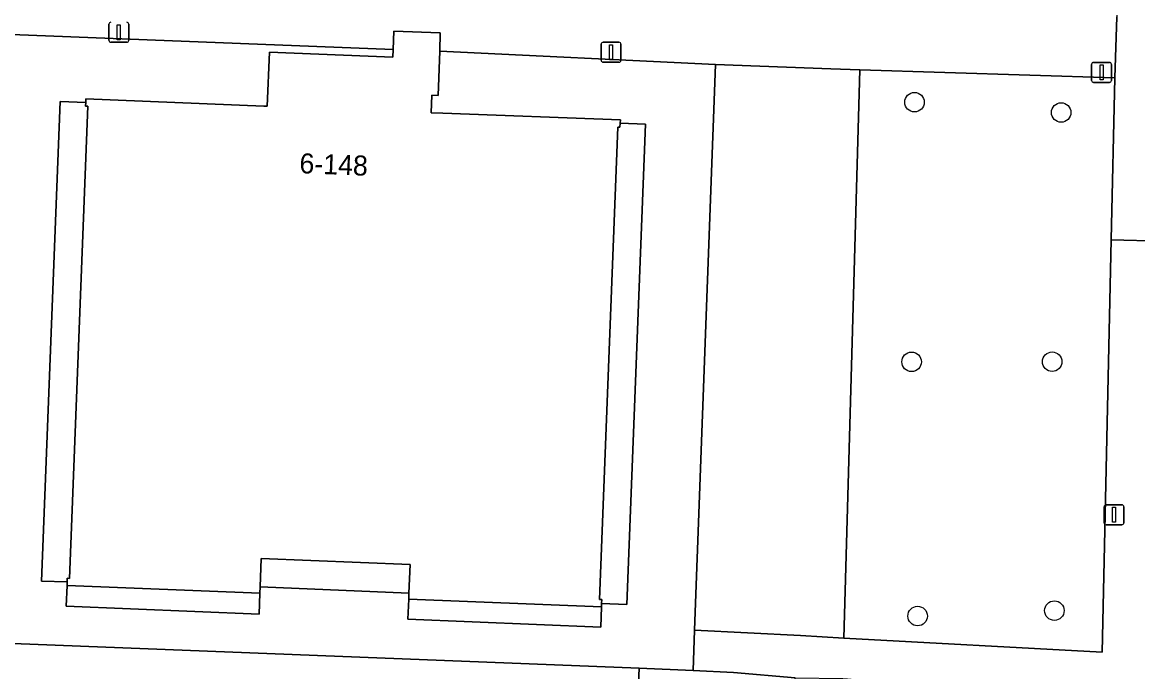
# Model space of a CAD drawing. Extents: x 160077 to 160948, y 386481 to 387498.
# Drawn here: x 160662.6 to 160718.4, y 386545.9 to 386578.4 of the extents above; entities that cross this region are included whole.
import ezdxf

# ---------------------------------------------------------------- set-up
doc = ezdxf.new("R2010")
doc.units = 0
for name, color, linetype in [('IMGEO_Boom', 7, 'Continuous'), ('IMGEO_Erf', 7, 'Continuous'), ('IMGEO_Groenvoorziening', 7, 'Continuous'), ('IMGEO_Lichtmast', 7, 'Continuous'), ('IMGEO_Pand', 7, 'Continuous'), ('IMGEO_Pand_nummerreeks', 7, 'Continuous'), ('IMGEO_Voetpad_halfverhard', 7, 'Continuous'), ('IMGEO_Voetpad_open', 7, 'Continuous')]:
    doc.layers.add(name, color=color, linetype=linetype)

msp = doc.modelspace()

# ---------------------------------------------------------------- linework, layer by layer
at = {"layer": 'IMGEO_Boom'}
for centre in [(160707.19, 386574.406), (160714.529, 386573.891), (160707.045, 386561.426), (160714.08, 386561.432), (160714.189, 386548.985), (160707.346, 386548.713)]:
    msp.add_circle(centre, 0.489, dxfattribs=at)
at = {"layer": 'IMGEO_Erf'}
for points in [[(160664.796, 386550.421), (160664.803, 386550.602), (160664.913, 386550.598), (160665.832, 386574.204), (160665.722, 386574.208), (160665.729, 386574.389), (160664.444, 386574.439), (160663.51, 386550.45)], [(160692.798, 386549.297), (160693.739, 386573.315), (160692.47, 386573.359), (160692.455, 386573.156), (160692.346, 386573.164), (160691.434, 386549.543), (160691.543, 386549.538), (160691.539, 386549.345)], [(160681.899, 386549.866), (160681.957, 386551.295), (160674.503, 386551.598), (160674.446, 386550.169)], [(160664.752, 386549.208), (160674.397, 386548.813), (160674.434, 386549.859), (160664.789, 386550.242)], [(160681.845, 386548.553), (160691.494, 386548.158), (160691.531, 386549.173), (160681.886, 386549.556)]]:
    msp.add_lwpolyline(points, close=True, dxfattribs=at)
at = {"layer": 'IMGEO_Groenvoorziening'}
for points in [[(160704.462, 386576.027), (160703.006, 386576.073), (160697.234, 386576.285), (160696.192, 386548.013), (160701.483, 386547.735), (160703.656, 386547.616)], [(160717.031, 386567.517), (160717.209, 386575.623), (160704.462, 386576.027), (160703.656, 386547.616), (160716.577, 386546.91)]]:
    msp.add_lwpolyline(points, close=True, dxfattribs=at)
msp.add_lwpolyline([(160641.776, 386538.858), (160693.006, 386536.92), (160693.42, 386546.101), (160659.943, 386547.427), (160630.823, 386548.581), (160629.827, 386548.635)], dxfattribs=at)
at = {"layer": 'IMGEO_Lichtmast'}
for p, q in [((160666.886, 386577.501), (160666.886, 386578.301)), ((160666.886, 386578.301), (160666.886, 386577.501)), ((160667.876, 386578.301), (160667.876, 386577.501)), ((160667.876, 386577.501), (160667.876, 386578.301)), ((160667.776, 386577.401), (160666.986, 386577.401)), ((160666.986, 386577.401), (160667.776, 386577.401)), ((160691.513, 386576.505), (160691.513, 386577.305)), ((160691.513, 386577.305), (160691.513, 386576.505)), ((160691.613, 386577.405), (160692.403, 386577.405)), ((160692.403, 386577.405), (160691.613, 386577.405)), ((160692.503, 386577.305), (160692.503, 386576.505)), ((160692.503, 386576.505), (160692.503, 386577.305)), ((160692.403, 386576.405), (160691.613, 386576.405)), ((160691.613, 386576.405), (160692.403, 386576.405)), ((160716.053, 386575.499), (160716.053, 386576.299)), ((160716.053, 386576.299), (160716.053, 386575.499)), ((160716.153, 386576.399), (160716.943, 386576.399)), ((160716.943, 386576.399), (160716.153, 386576.399)), ((160717.043, 386576.299), (160717.043, 386575.499)), ((160717.043, 386575.499), (160717.043, 386576.299)), ((160716.943, 386575.399), (160716.153, 386575.399)), ((160716.153, 386575.399), (160716.943, 386575.399)), ((160716.677, 386553.376), (160716.677, 386554.176)), ((160716.677, 386554.176), (160716.677, 386553.376)), ((160716.777, 386554.276), (160717.567, 386554.276)), ((160717.567, 386554.276), (160716.777, 386554.276)), ((160717.667, 386554.176), (160717.667, 386553.376)), ((160717.667, 386553.376), (160717.667, 386554.176)), ((160717.567, 386553.276), (160716.777, 386553.276)), ((160716.777, 386553.276), (160717.567, 386553.276))]:
    msp.add_line(p, q, dxfattribs=at)
for points in [[(160667.306, 386578.276), (160667.456, 386578.276), (160667.456, 386577.526), (160667.306, 386577.526), (160667.306, 386578.276)], [(160691.933, 386577.28), (160692.083, 386577.28), (160692.083, 386576.53), (160691.933, 386576.53), (160691.933, 386577.28)], [(160716.473, 386576.274), (160716.623, 386576.274), (160716.623, 386575.524), (160716.473, 386575.524), (160716.473, 386576.274)], [(160717.097, 386554.151), (160717.247, 386554.151), (160717.247, 386553.401), (160717.097, 386553.401), (160717.097, 386554.151)]]:
    msp.add_lwpolyline(points, dxfattribs=at)
for centre, start, end in [((160666.986, 386578.301), 90, 180), ((160666.986, 386578.301), 90, 180), ((160667.776, 386578.301), 0, 90), ((160667.776, 386578.301), 360, 90), ((160666.986, 386577.501), 180, 270), ((160666.986, 386577.501), 180, 270), ((160667.776, 386577.501), 270, 0), ((160667.776, 386577.501), 270, 0), ((160691.613, 386577.305), 90, 180), ((160691.613, 386577.305), 90, 180), ((160692.403, 386577.305), 0, 90), ((160692.403, 386577.305), 360, 90), ((160691.613, 386576.505), 180, 270), ((160691.613, 386576.505), 180, 270), ((160692.403, 386576.505), 270, 0), ((160692.403, 386576.505), 270, 0), ((160716.153, 386576.299), 90, 180), ((160716.153, 386576.299), 90, 180), ((160716.943, 386576.299), 0, 90), ((160716.943, 386576.299), 360, 90), ((160716.153, 386575.499), 180, 270), ((160716.153, 386575.499), 180, 270), ((160716.943, 386575.499), 270, 0), ((160716.943, 386575.499), 270, 0), ((160716.777, 386554.176), 90, 180), ((160716.777, 386554.176), 90, 180), ((160717.567, 386554.176), 0, 90), ((160717.567, 386554.176), 360, 90), ((160716.777, 386553.376), 180, 270), ((160716.777, 386553.376), 180, 270), ((160717.567, 386553.376), 270, 0), ((160717.567, 386553.376), 270, 0)]:
    msp.add_arc(centre, 0.1, start, end, dxfattribs=at)
at = {"layer": 'IMGEO_Pand'}
msp.add_lwpolyline([(160664.789, 386550.242), (160674.434, 386549.859), (160674.446, 386550.169), (160674.503, 386551.598), (160681.957, 386551.295), (160681.899, 386549.866), (160681.886, 386549.556), (160691.531, 386549.173), (160691.539, 386549.345), (160691.543, 386549.538), (160691.434, 386549.543), (160692.346, 386573.164), (160692.455, 386573.156), (160692.47, 386573.359), (160692.482, 386573.522), (160683.596, 386573.862), (160683.016, 386573.883), (160683.044, 386574.757), (160683.364, 386574.746), (160683.435, 386576.959), (160683.465, 386577.873), (160681.135, 386577.953), (160681.104, 386577.049), (160681.091, 386576.654), (160674.925, 386576.902), (160674.798, 386574.209), (160674.632, 386574.212), (160665.736, 386574.568), (160665.729, 386574.389), (160665.722, 386574.208), (160665.832, 386574.204), (160664.913, 386550.598), (160664.803, 386550.602), (160664.796, 386550.421)], close=True, dxfattribs=at)
at = {"layer": 'IMGEO_Voetpad_halfverhard'}
for points in [[(160766.404, 386536.34), (160735.125, 386537.709), (160719.077, 386545.736), (160719.578, 386567.461), (160717.031, 386567.517), (160716.577, 386546.91), (160703.656, 386547.616), (160701.483, 386547.735), (160696.192, 386548.013), (160696.118, 386545.994), (160698.138, 386545.898), (160701.218, 386545.623), (160703.598, 386545.594), (160703.836, 386545.572), (160715.952, 386544.434), (160734.036, 386535.299), (160734.612, 386535.274), (160766.307, 386533.87)], [(160701.118, 386543.56), (160701.218, 386545.623), (160698.138, 386545.898), (160696.118, 386545.994), (160693.42, 386546.101), (160693.006, 386536.92), (160700.849, 386536.623)]]:
    msp.add_lwpolyline(points, close=True, dxfattribs=at)
at = {"layer": 'IMGEO_Voetpad_open'}
for points in [[(160717.808, 386604.031), (160717.32, 386578.668), (160717.209, 386575.623), (160717.031, 386567.517), (160719.578, 386567.461), (160763.248, 386566.293), (160767.554, 386566.173), (160766.413, 386536.581), (160766.404, 386536.34), (160766.307, 386533.87), (160765.56, 386514.693), (160765.097, 386502.806), (160765.063, 386501.74), (160768.147, 386501.867)], [(160630.786, 386578.852), (160642.67, 386578.428), (160653.44, 386578.149), (160661.137, 386577.82), (160681.104, 386577.049), (160681.135, 386577.953), (160683.465, 386577.873), (160683.435, 386576.959), (160697.234, 386576.285), (160703.006, 386576.073), (160704.462, 386576.027), (160717.209, 386575.623), (160717.32, 386578.668)], [(160659.943, 386547.427), (160693.42, 386546.101), (160696.118, 386545.994), (160696.192, 386548.013), (160697.234, 386576.285), (160683.435, 386576.959), (160683.364, 386574.746), (160683.044, 386574.757), (160683.016, 386573.883), (160683.596, 386573.862), (160692.482, 386573.522), (160692.47, 386573.359), (160693.739, 386573.315), (160692.798, 386549.297), (160691.539, 386549.345), (160691.531, 386549.173), (160691.494, 386548.158), (160681.845, 386548.553), (160681.886, 386549.556), (160681.899, 386549.866), (160674.446, 386550.169), (160674.434, 386549.859), (160674.397, 386548.813), (160664.752, 386549.208), (160664.789, 386550.242), (160664.796, 386550.421), (160663.51, 386550.45), (160664.444, 386574.439), (160665.729, 386574.389), (160665.736, 386574.568), (160674.632, 386574.212), (160674.798, 386574.209), (160674.925, 386576.902), (160681.091, 386576.654), (160681.104, 386577.049), (160661.137, 386577.82)]]:
    msp.add_lwpolyline(points, dxfattribs=at)

# ---------------------------------------------------------------- texts
at = {"layer": 'IMGEO_Pand_nummerreeks'}
msp.add_text('6-148', height=1, rotation=357.764, dxfattribs=at).set_placement((160676.405, 386570.86))

doc.saveas('drawing.dxf')
